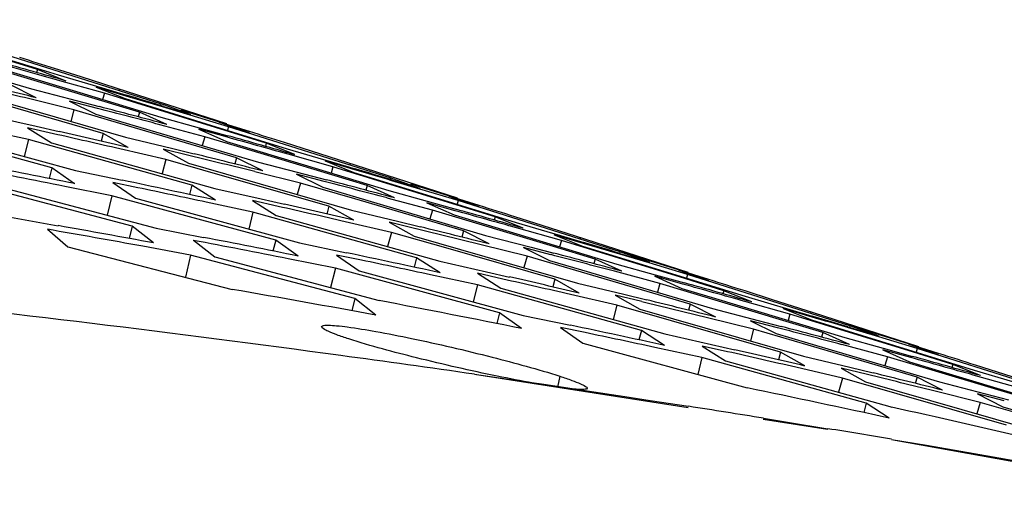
# Model space of a CAD drawing. Header units: millimetres. Extents: x 0 to 420, y 0 to 297.
# Tile 469 of 502: x 362.268 to 363.805, y 250.138 to 250.901. Entities that reach past the tile are written whole.
import ezdxf

# ---------------------------------------------------------------- set-up
doc = ezdxf.new("R2010")
doc.units = ezdxf.units.MM
doc.header["$LTSCALE"] = 23.1
doc.layers.get('0').update_dxf_attribs({"linetype": 'CONTINUOUS'})

msp = doc.modelspace()

# ---------------------------------------------------------------- linework, layer by layer
at = {"color": 3, "linetype": 'CONTINUOUS'}
for p, q in [((362.2957, 250.8235), (362.0434, 250.9013)), ((362.0866, 250.8522), (362.2866, 250.7932)), ((362.4878, 250.7701), (362.2358, 250.8496)), ((362.2905, 250.8064), (362.2018, 250.8331)), ((362.2403, 250.8422), (362.3281, 250.815)), ((362.2352, 250.8257), (362.3617, 250.7875)), ((362.3407, 250.8055), (362.2957, 250.8235)), ((362.3401, 250.8034), (362.296, 250.8158)), ((362.3638, 250.8118), (362.3221, 250.8251)), ((362.3281, 250.815), (362.3969, 250.7946)), ((362.2938, 250.7793), (362.2525, 250.8)), ((362.4549, 250.7569), (362.2905, 250.8064)), ((362.4002, 250.7863), (362.3401, 250.8033)), ((362.4362, 250.7886), (362.3638, 250.8118)), ((362.1792, 250.791), (362.4333, 250.7179)), ((362.2866, 250.7932), (362.3465, 250.7776)), ((362.3617, 250.7875), (362.4882, 250.7492)), ((362.434, 250.7821), (362.3876, 250.7958)), ((362.3876, 250.7958), (362.4328, 250.778)), ((362.3969, 250.7946), (362.4345, 250.7835)), ((362.5953, 250.7262), (362.4002, 250.7863)), ((362.5915, 250.7385), (362.4362, 250.7886)), ((362.3983, 250.7238), (362.2289, 250.7724)), ((362.3527, 250.7603), (362.2817, 250.778)), ((362.3894, 250.7628), (362.3456, 250.7742)), ((362.3456, 250.7742), (362.3871, 250.7537)), ((362.3465, 250.7776), (362.3923, 250.7656)), ((362.4328, 250.778), (362.5591, 250.7389)), ((362.4947, 250.7676), (362.4878, 250.7701)), ((362.5344, 250.7534), (362.4947, 250.7676)), ((362.4384, 250.7352), (362.3527, 250.7603)), ((362.3871, 250.7537), (362.4394, 250.7383)), ((362.4978, 250.7376), (362.4549, 250.7569)), ((362.5341, 250.7523), (362.491, 250.7652)), ((362.4932, 250.7658), (362.5344, 250.7534)), ((362.5194, 250.7607), (362.5352, 250.7557)), ((362.5194, 250.7607), (362.5794, 250.7419)), ((362.5941, 250.7341), (362.5341, 250.7523)), ((362.3183, 250.6701), (362.0631, 250.7395)), ((362.2215, 250.7513), (362.2936, 250.735)), ((362.4394, 250.7383), (362.6409, 250.6789)), ((362.557, 250.7185), (362.4866, 250.7373)), ((362.4882, 250.7492), (362.5482, 250.7326)), ((362.5591, 250.7389), (362.6855, 250.6998)), ((362.6265, 250.7266), (362.5792, 250.7414)), ((362.5792, 250.7414), (362.626, 250.7249)), ((362.0998, 250.7356), (362.355, 250.6659)), ((362.2817, 250.714), (362.2091, 250.7296)), ((362.3209, 250.7232), (362.28, 250.7324)), ((362.28, 250.7324), (362.3178, 250.7092)), ((362.2936, 250.735), (362.3296, 250.7268)), ((362.4375, 250.7018), (362.3983, 250.7238)), ((362.6066, 250.6858), (362.4384, 250.7352)), ((362.5925, 250.7176), (362.5475, 250.7301)), ((362.5475, 250.7301), (362.5906, 250.711)), ((362.5482, 250.7326), (362.593, 250.72)), ((362.8465, 250.6545), (362.5941, 250.7341)), ((362.6529, 250.7084), (362.5953, 250.7262)), ((362.5367, 250.6428), (362.2817, 250.714)), ((362.3178, 250.7092), (362.5727, 250.6377)), ((362.4333, 250.7179), (362.5048, 250.7005)), ((362.6449, 250.6921), (362.557, 250.7185)), ((362.5906, 250.711), (362.7174, 250.6728)), ((362.6975, 250.6905), (362.6529, 250.7084)), ((362.7236, 250.6959), (362.6815, 250.7093)), ((362.4962, 250.6828), (362.4242, 250.6996)), ((362.5343, 250.6886), (362.4921, 250.6989)), ((362.4921, 250.6989), (362.5315, 250.6771)), ((362.5048, 250.7005), (362.5405, 250.6917)), ((362.8106, 250.6422), (362.6449, 250.6921)), ((362.6855, 250.6998), (362.7547, 250.6794)), ((362.7569, 250.6713), (362.6872, 250.6911)), ((362.7933, 250.6736), (362.7236, 250.6959)), ((362.5811, 250.6586), (362.4962, 250.6828)), ((362.5315, 250.6771), (362.7861, 250.6039)), ((362.6474, 250.6652), (362.6066, 250.6858)), ((362.6409, 250.6789), (362.7009, 250.6633)), ((362.791, 250.667), (362.7451, 250.6806)), ((362.791, 250.667), (362.7451, 250.6806)), ((362.7451, 250.6806), (362.7898, 250.6629)), ((362.7547, 250.6794), (362.7915, 250.6684)), ((362.3538, 250.6452), (362.3183, 250.6701)), ((362.355, 250.6659), (362.428, 250.6506)), ((362.7064, 250.6461), (362.635, 250.6639)), ((362.7433, 250.6486), (362.7, 250.6598)), ((362.7433, 250.6486), (362.7, 250.6598)), ((362.7, 250.6598), (362.741, 250.6395)), ((362.7009, 250.6633), (362.7471, 250.6512)), ((362.7174, 250.6728), (362.8441, 250.6344)), ((362.9508, 250.6116), (362.7569, 250.6713)), ((362.7898, 250.6629), (362.9164, 250.6238)), ((362.9516, 250.6225), (362.7933, 250.6736)), ((362.4434, 250.5788), (362.1875, 250.6466)), ((362.4524, 250.6389), (362.4132, 250.6471)), ((362.4524, 250.6389), (362.4132, 250.6471)), ((362.4132, 250.6471), (362.4489, 250.6225)), ((362.7508, 250.6099), (362.5811, 250.6586)), ((362.7912, 250.6213), (362.7064, 250.6461)), ((362.8507, 250.653), (362.8465, 250.6545)), ((362.8924, 250.6368), (362.8489, 250.6498)), ((362.8491, 250.6511), (362.8927, 250.6379)), ((362.8927, 250.6379), (362.8507, 250.653)), ((362.8783, 250.645), (362.9383, 250.6262)), ((362.2252, 250.6436), (362.4811, 250.5756)), ((362.4119, 250.6264), (362.3384, 250.641)), ((362.5738, 250.6195), (362.5367, 250.6428)), ((362.5727, 250.6377), (362.6451, 250.6214)), ((362.741, 250.6395), (362.7921, 250.6244)), ((362.853, 250.623), (362.8106, 250.6422)), ((362.8441, 250.6344), (362.9041, 250.6178)), ((362.9524, 250.6187), (362.8924, 250.6368)), ((362.6676, 250.5569), (362.4119, 250.6264)), ((362.4489, 250.6225), (362.7046, 250.5527)), ((362.6322, 250.6005), (362.5593, 250.6163)), ((362.6717, 250.6097), (362.6312, 250.6188)), ((362.6312, 250.6188), (362.6685, 250.5957)), ((362.6451, 250.6214), (362.6812, 250.6131)), ((362.9607, 250.5715), (362.7912, 250.6213)), ((362.7921, 250.6244), (362.9952, 250.5645)), ((362.9122, 250.6039), (362.8416, 250.6228)), ((362.9479, 250.603), (362.9034, 250.6153)), ((362.9034, 250.6153), (362.9461, 250.5964)), ((362.9041, 250.6178), (362.9486, 250.6054)), ((362.9164, 250.6238), (363.0429, 250.5846)), ((362.9851, 250.6111), (362.9382, 250.6257)), ((362.9382, 250.6257), (362.9846, 250.6094)), ((363.2052, 250.5389), (362.9524, 250.6187)), ((362.8876, 250.5293), (362.6322, 250.6005)), ((362.7896, 250.588), (362.7508, 250.6099)), ((362.7861, 250.6039), (362.8578, 250.5865)), ((363.1014, 250.5471), (362.9122, 250.6039)), ((363.0101, 250.5933), (362.9508, 250.6116)), ((362.2534, 250.5927), (362.328, 250.5795)), ((362.6685, 250.5957), (362.9238, 250.5241)), ((362.8482, 250.5691), (362.776, 250.5858)), ((362.8866, 250.5748), (362.8449, 250.5849)), ((362.8449, 250.5849), (362.8838, 250.5633)), ((362.8578, 250.5865), (362.8937, 250.5777)), ((362.9461, 250.5964), (363.073, 250.5581)), ((363.0542, 250.5755), (363.0101, 250.5933)), ((363.0835, 250.58), (363.0409, 250.5935)), ((363.0429, 250.5846), (363.1124, 250.5641)), ((362.3112, 250.574), (362.3432, 250.5464)), ((362.4769, 250.5526), (362.4434, 250.5788)), ((362.4811, 250.5756), (362.555, 250.5613)), ((362.9333, 250.5448), (362.8482, 250.5691)), ((363.0011, 250.551), (362.9607, 250.5715)), ((363.1137, 250.5563), (363.0437, 250.5762)), ((363.1503, 250.5586), (363.0835, 250.58)), ((362.5391, 250.5568), (362.5727, 250.5308)), ((362.7027, 250.5322), (362.6676, 250.5569)), ((362.7046, 250.5527), (362.7779, 250.5373)), ((362.8838, 250.5633), (363.1389, 250.49)), ((362.9952, 250.5645), (363.0663, 250.5461)), ((363.073, 250.5581), (363.2, 250.5197)), ((363.1481, 250.552), (363.1025, 250.5654)), ((363.1025, 250.5654), (363.1468, 250.5478)), ((363.1124, 250.5641), (363.1485, 250.5533)), ((363.3063, 250.497), (363.1137, 250.5563)), ((363.3117, 250.5065), (363.1503, 250.5586)), ((362.3432, 250.5464), (362.5998, 250.4801)), ((362.5347, 250.5338), (362.4603, 250.5474)), ((363.1033, 250.4961), (362.9333, 250.5448)), ((363.06, 250.532), (362.9884, 250.5498)), ((363.0972, 250.5343), (363.0543, 250.5455)), ((363.0972, 250.5343), (363.0543, 250.5455)), ((363.0543, 250.5455), (363.0949, 250.5253)), ((363.0663, 250.5461), (363.0981, 250.5377)), ((363.0663, 250.5461), (363.1018, 250.5367)), ((363.1662, 250.5275), (363.1014, 250.5471)), ((363.1468, 250.5478), (363.2736, 250.5087)), ((363.2066, 250.5384), (363.2052, 250.5389)), ((363.2062, 250.5392), (363.2373, 250.5293)), ((363.251, 250.5225), (363.2066, 250.5384)), ((362.7911, 250.466), (362.5347, 250.5338)), ((362.5727, 250.5308), (362.8291, 250.4627)), ((362.7608, 250.5133), (362.687, 250.528)), ((362.8015, 250.5258), (362.7628, 250.5338)), ((362.8015, 250.5258), (362.7628, 250.5338)), ((362.7628, 250.5338), (362.7981, 250.5093)), ((362.9243, 250.506), (362.8876, 250.5293)), ((362.9238, 250.5241), (362.9965, 250.5077)), ((363.1449, 250.5071), (363.06, 250.532)), ((363.0949, 250.5253), (363.1449, 250.5106)), ((363.2082, 250.5085), (363.1662, 250.5275)), ((363.2507, 250.5214), (363.2046, 250.5352)), ((363.205, 250.5364), (363.251, 250.5225)), ((363.2373, 250.5293), (363.2973, 250.5106)), ((363.3107, 250.5032), (363.2507, 250.5214)), ((363.0169, 250.4437), (362.7608, 250.5133)), ((362.7981, 250.5093), (363.0541, 250.4395)), ((362.9965, 250.5077), (363.0328, 250.4994)), ((363.1449, 250.5106), (363.3496, 250.4502)), ((363.3148, 250.4572), (363.1449, 250.5071)), ((363.2674, 250.4894), (363.1965, 250.5083)), ((363.2, 250.5197), (363.26, 250.503)), ((363.2736, 250.5087), (363.4004, 250.4694)), ((363.3437, 250.4955), (363.2972, 250.5101)), ((363.2972, 250.5101), (363.3431, 250.4939)), ((362.9827, 250.4871), (362.9095, 250.5029)), ((363.0224, 250.4962), (362.9824, 250.5052)), ((363.0224, 250.4962), (362.9824, 250.5052)), ((362.9824, 250.5052), (363.0192, 250.4822)), ((363.1416, 250.4742), (363.1033, 250.4961)), ((363.3034, 250.4884), (363.2593, 250.5006)), ((363.2593, 250.5006), (363.3016, 250.4817)), ((363.26, 250.503), (363.3056, 250.4903)), ((363.3673, 250.4781), (363.3063, 250.497)), ((363.564, 250.4233), (363.3107, 250.5032)), ((363.2385, 250.4158), (362.9827, 250.4871)), ((363.0192, 250.4822), (363.275, 250.4106)), ((363.1389, 250.49), (363.2109, 250.4725)), ((363.3536, 250.4635), (363.2674, 250.4894)), ((363.3016, 250.4817), (363.3543, 250.4659)), ((363.411, 250.4605), (363.3673, 250.4781)), ((363.4433, 250.464), (363.4003, 250.4777)), ((362.8241, 250.4398), (362.7911, 250.466)), ((363.2003, 250.4553), (363.1278, 250.4721)), ((363.239, 250.461), (363.1977, 250.471)), ((363.1977, 250.471), (363.2362, 250.4494)), ((363.2109, 250.4725), (363.2469, 250.4636)), ((363.5218, 250.4129), (363.3536, 250.4635)), ((363.3543, 250.4659), (363.5559, 250.4049)), ((363.4704, 250.4413), (363.4002, 250.4612)), ((363.4004, 250.4694), (363.4701, 250.4488)), ((363.5073, 250.4435), (363.4433, 250.464)), ((363.2855, 250.431), (363.2003, 250.4553)), ((363.2362, 250.4494), (363.4916, 250.376)), ((363.3547, 250.4368), (363.3148, 250.4572)), ((363.3496, 250.4502), (363.4209, 250.4316)), ((363.5051, 250.4369), (363.46, 250.4502)), ((363.46, 250.4502), (363.5038, 250.4327)), ((363.4701, 250.4488), (363.505, 250.4384)), ((363.0515, 250.4191), (363.0169, 250.4437)), ((363.0541, 250.4395), (363.1278, 250.4241)), ((363.4558, 250.3822), (363.2855, 250.431)), ((363.4136, 250.4178), (363.3417, 250.4357)), ((363.4511, 250.4201), (363.4086, 250.4311)), ((363.4511, 250.4201), (363.4086, 250.4311)), ((363.4086, 250.4311), (363.4488, 250.411)), ((363.4209, 250.4316), (363.4566, 250.4223)), ((363.6617, 250.3824), (363.4704, 250.4413)), ((363.5038, 250.4327), (363.6622, 250.3838)), ((363.6718, 250.3905), (363.5073, 250.4435)), ((363.1507, 250.4126), (363.1124, 250.4206)), ((363.1507, 250.4126), (363.1124, 250.4206)), ((363.1124, 250.4206), (363.1472, 250.3962)), ((363.2747, 250.3926), (363.2385, 250.4158)), ((363.4987, 250.3929), (363.4136, 250.4178)), ((363.609, 250.4059), (363.5605, 250.4204)), ((363.5609, 250.4216), (363.6093, 250.407)), ((363.5621, 250.4245), (363.5963, 250.4137)), ((363.6093, 250.407), (363.564, 250.4233)), ((363.5963, 250.4137), (363.6563, 250.3949)), ((363.275, 250.4106), (363.348, 250.3941)), ((363.4488, 250.411), (363.4977, 250.3967)), ((363.5634, 250.3939), (363.5218, 250.4129)), ((363.5559, 250.4049), (363.6159, 250.3883)), ((363.669, 250.3878), (363.609, 250.4059)), ((363.1472, 250.3962), (363.4037, 250.3262)), ((363.3331, 250.3737), (363.2597, 250.3895)), ((363.3731, 250.3827), (363.3336, 250.3916)), ((363.3731, 250.3827), (363.3336, 250.3916)), ((363.3336, 250.3916), (363.37, 250.3687)), ((363.348, 250.3941), (363.3845, 250.3857)), ((363.4977, 250.3967), (363.7039, 250.3359)), ((363.6688, 250.3429), (363.4987, 250.3929)), ((363.6226, 250.3748), (363.5514, 250.3938)), ((363.6589, 250.3737), (363.6152, 250.3858)), ((363.6152, 250.3858), (363.657, 250.3671)), ((363.6159, 250.3883), (363.6619, 250.3754)), ((363.7022, 250.38), (363.6561, 250.3944)), ((363.7022, 250.38), (363.6561, 250.3944)), ((363.6561, 250.3944), (363.7017, 250.3783)), ((363.6622, 250.3838), (363.7578, 250.3542)), ((363.9227, 250.3077), (363.669, 250.3878)), ((363.5894, 250.3023), (363.3331, 250.3737)), ((363.37, 250.3687), (363.6262, 250.297)), ((363.4937, 250.3605), (363.4558, 250.3822)), ((363.4916, 250.376), (363.564, 250.3584)), ((363.7079, 250.3492), (363.6226, 250.3748)), ((363.7245, 250.363), (363.6617, 250.3824)), ((363.5524, 250.3415), (363.4795, 250.3584)), ((363.5913, 250.3471), (363.5504, 250.357)), ((363.5913, 250.3471), (363.5504, 250.357)), ((363.5504, 250.357), (363.5885, 250.3356)), ((363.564, 250.3584), (363.6001, 250.3496)), ((363.657, 250.3671), (363.7086, 250.3516)), ((363.7677, 250.3455), (363.7245, 250.363)), ((363.7578, 250.3542), (363.8178, 250.3365)), ((363.8287, 250.3399), (363.7602, 250.3617)), ((363.6377, 250.3172), (363.5524, 250.3415)), ((363.7083, 250.3227), (363.6688, 250.3429)), ((363.8775, 250.2982), (363.7079, 250.3492)), ((363.7086, 250.3516), (363.9118, 250.2902)), ((363.8272, 250.3263), (363.7566, 250.3463)), ((363.5885, 250.3356), (363.8444, 250.2621)), ((363.7673, 250.3037), (363.6951, 250.3217)), ((363.7039, 250.3359), (363.7756, 250.3172)), ((363.8083, 250.2683), (363.6377, 250.3172)), ((363.805, 250.3059), (363.763, 250.3168)), ((363.805, 250.3059), (363.763, 250.3168)), ((363.763, 250.3168), (363.8027, 250.2968)), ((363.7756, 250.3172), (363.8114, 250.3078)), ((363.6252, 250.2792), (363.5894, 250.3023)), ((363.6262, 250.297), (363.6291, 250.2963)), ((363.8525, 250.2787), (363.7673, 250.3037)), ((363.8027, 250.2968), (363.8505, 250.2828))]:
    msp.add_line(p, q, dxfattribs=at)
at = {"color": 7, "linetype": 'CONTINUOUS'}
for p, q in [((362.2957, 250.8235), (362.2943, 250.8187)), ((362.4002, 250.7863), (362.3973, 250.7767)), ((362.4238, 250.7926), (362.4233, 250.7911)), ((362.4878, 250.7701), (362.487, 250.7677)), ((362.3527, 250.7603), (362.3478, 250.7425)), ((362.4549, 250.7569), (362.4528, 250.7496)), ((362.3983, 250.7238), (362.3951, 250.7117)), ((362.5941, 250.7341), (362.5924, 250.7286)), ((362.2817, 250.714), (362.275, 250.6878)), ((362.557, 250.7185), (362.5531, 250.7048)), ((362.6529, 250.7084), (362.6515, 250.7035)), ((362.4962, 250.6828), (362.4903, 250.6609)), ((362.6066, 250.6858), (362.6039, 250.676)), ((362.7836, 250.6767), (362.7832, 250.6752)), ((362.3183, 250.6701), (362.3141, 250.6532)), ((362.7569, 250.6713), (362.7541, 250.6617)), ((362.7064, 250.6461), (362.7014, 250.6283)), ((362.8465, 250.6545), (362.8458, 250.6521)), ((362.5367, 250.6428), (362.5329, 250.6283)), ((362.8106, 250.6422), (362.8084, 250.6349)), ((362.4119, 250.6264), (362.4045, 250.596)), ((362.9524, 250.6187), (362.9507, 250.6132)), ((362.6322, 250.6005), (362.6255, 250.5743)), ((362.7508, 250.6099), (362.7475, 250.5978)), ((362.9122, 250.6039), (362.9082, 250.5902)), ((363.0101, 250.5933), (363.0086, 250.5884)), ((362.4434, 250.5788), (362.4388, 250.5596)), ((362.8482, 250.5691), (362.8424, 250.547)), ((362.9607, 250.5715), (362.958, 250.5618)), ((362.6676, 250.5569), (362.6634, 250.54)), ((363.1137, 250.5563), (363.1108, 250.5467)), ((363.1435, 250.5608), (363.143, 250.5593)), ((363.2052, 250.5389), (363.2045, 250.5365)), ((362.5347, 250.5338), (362.5266, 250.4991)), ((362.8876, 250.5293), (362.8838, 250.5148)), ((363.06, 250.532), (363.055, 250.5141)), ((363.1662, 250.5275), (363.1641, 250.5203)), ((362.7608, 250.5133), (362.7533, 250.4828)), ((363.1033, 250.4961), (363.1, 250.4839)), ((363.3107, 250.5032), (363.309, 250.4977)), ((362.9827, 250.4871), (362.9759, 250.4609)), ((363.2674, 250.4894), (363.2634, 250.4756)), ((363.3673, 250.4781), (363.3658, 250.4733)), ((362.7911, 250.466), (362.7865, 250.4467)), ((363.2003, 250.4553), (363.1944, 250.4332)), ((363.3148, 250.4572), (363.312, 250.4475)), ((363.5033, 250.4448), (363.5028, 250.4433)), ((363.0169, 250.4437), (363.0127, 250.4268)), ((363.4704, 250.4413), (363.4675, 250.4317)), ((363.2385, 250.4158), (363.2347, 250.4013)), ((363.4136, 250.4178), (363.4086, 250.3999)), ((363.564, 250.4233), (363.5632, 250.4209)), ((363.5218, 250.4129), (363.5197, 250.4056)), ((363.669, 250.3878), (363.6673, 250.3822)), ((363.3331, 250.3737), (363.3264, 250.3474)), ((363.4558, 250.3822), (363.4525, 250.37)), ((363.6226, 250.3748), (363.6186, 250.361)), ((363.7245, 250.363), (363.723, 250.3582)), ((362.9779, 250.3477), (363.0306, 250.34)), ((362.9779, 250.3477), (363.3113, 250.2957)), ((363.0306, 250.34), (363.0896, 250.3314)), ((363.1114, 250.3444), (363.1074, 250.3275)), ((363.5524, 250.3415), (363.5464, 250.3194)), ((363.6688, 250.3429), (363.6661, 250.3332)), ((363.0896, 250.3314), (363.1536, 250.3218)), ((363.1536, 250.3218), (363.2128, 250.3128)), ((363.2128, 250.3128), (363.2521, 250.3068)), ((363.2521, 250.3068), (363.312, 250.2975)), ((363.5894, 250.3023), (363.5857, 250.2877)), ((363.7673, 250.3037), (363.7623, 250.2857)), ((363.4285, 250.2774), (363.5292, 250.2617)), ((363.4291, 250.2789), (363.4695, 250.2723)), ((363.4695, 250.2723), (363.5295, 250.2625)), ((363.6289, 250.2458), (364.2242, 250.1382)), ((363.629, 250.2459), (363.6836, 250.2366)), ((363.6836, 250.2366), (363.7582, 250.2238)), ((363.7582, 250.2238), (363.7964, 250.2171)), ((363.7964, 250.2171), (363.8508, 250.2075))]:
    msp.add_line(p, q, dxfattribs=at)
at = {"color": 3, "linetype": 'CONTINUOUS'}
for centre, radius, start, end in [((355.8237, 227.7609), 23.9461, 74.31864, 74.46524), ((355.7814, 227.841), 23.8829, 74.05917, 74.31603), ((355.2817, 228.5758), 23.3366, 72.44077, 72.58012), ((356.3715, 226.916), 24.583, 76.08888, 76.32815), ((356.3264, 226.9908), 24.5256, 75.91793, 76.17429), ((355.672, 228.1359), 23.6356, 73.22582, 73.37459), ((355.7173, 228.0687), 23.6857, 73.38243, 73.52618), ((356.2631, 227.2427), 24.3049, 75.16338, 75.4003), ((356.2181, 227.3153), 24.2495, 74.99138, 75.24932), ((356.8105, 226.3671), 24.9716, 77.0086, 77.25167), ((356.7653, 226.4444), 24.9118, 76.83872, 77.09346), ((355.6117, 228.3672), 23.434, 72.44077, 72.58172), ((356.1559, 227.5602), 24.0353, 74.23222, 74.4668), ((356.111, 227.6307), 23.9819, 74.05918, 74.31868), ((356.6556, 226.779), 24.6262, 75.91793, 76.17429), ((356.7006, 226.704), 24.684, 76.08888, 76.32961), ((357.3622, 225.439), 25.6886, 78.83039, 79.16511), ((357.3166, 225.5215), 25.6237, 78.66271, 78.99785), ((356.0471, 227.8592), 23.784, 73.38243, 73.52774), ((356.0016, 227.9259), 23.7344, 73.23143, 73.37678), ((357.2031, 225.8757), 25.3199, 77.75371, 78.09107), ((356.5924, 227.0316), 24.4049, 75.16338, 75.40179), ((356.5474, 227.1045), 24.3492, 74.99138, 75.24932), ((357.2509, 225.8071), 25.3707, 77.92245, 78.16927), ((357.1393, 226.1541), 25.0735, 77.0086, 77.25309), ((357.0942, 226.2317), 25.0133, 76.83872, 77.09347), ((356.4854, 227.3499), 24.1344, 74.23222, 74.46832), ((356.4405, 227.4206), 24.0809, 74.05918, 74.32035), ((355.9417, 228.1585), 23.5314, 72.44077, 72.58331), ((357.8067, 224.8581), 26.1074, 79.73225, 80.06472), ((357.7607, 224.9426), 26.0407, 79.56569, 79.89859), ((357.0297, 226.4919), 24.7849, 76.08888, 76.33106), ((356.9847, 226.5673), 24.7268, 75.91793, 76.17429), ((357.6906, 225.2241), 25.7924, 78.83039, 79.16511), ((357.6451, 225.3068), 25.7274, 78.66271, 78.99785), ((356.3767, 227.6492), 23.8828, 73.38773, 73.52929), ((356.3312, 227.7159), 23.8332, 73.237, 73.37894), ((357.5318, 225.662), 25.4225, 77.75371, 78.09107), ((356.8768, 226.8937), 24.4488, 74.99138, 75.24932), ((357.5795, 225.5931), 25.4736, 77.92245, 78.17065), ((356.9217, 226.8204), 24.5049, 75.16338, 75.40327), ((357.4682, 225.9411), 25.1754, 77.0086, 77.25451), ((357.4231, 226.0191), 25.1149, 76.83872, 77.09347), ((356.2717, 227.9498), 23.6288, 72.44077, 72.58488), ((358.0846, 224.7025), 26.1701, 79.56582, 80.06485), ((356.815, 227.1396), 24.2335, 74.23222, 74.46982), ((356.7702, 227.2108), 24.1795, 74.05918, 74.31868), ((357.9689, 225.0686), 25.855, 78.66284, 79.16524), ((357.3588, 226.2798), 24.8858, 76.08888, 76.3325), ((357.3139, 226.3556), 24.8274, 75.91793, 76.17429), ((356.6608, 227.5058), 23.9322, 73.24252, 73.38243), ((356.7063, 227.4392), 23.9816, 73.39262, 73.53082), ((357.8605, 225.4484), 25.5251, 77.75371, 78.09107), ((357.251, 226.6092), 24.6049, 75.16339, 75.40473), ((357.2062, 226.6828), 24.5485, 74.99138, 75.24932), ((357.9081, 225.3791), 25.5765, 77.92245, 78.17202), ((357.7521, 225.8064), 25.2164, 76.83872, 77.09346), ((357.797, 225.7281), 25.2774, 77.0086, 77.25591), ((357.1445, 226.9293), 24.3326, 74.23222, 74.47132), ((357.0998, 227.0008), 24.2783, 74.05918, 74.31868), ((356.6018, 227.7413), 23.7261, 72.43956, 72.58644), ((357.6878, 226.0677), 24.9868, 76.08888, 76.33393), ((357.6431, 226.1439), 24.928, 75.91793, 76.17429), ((358.1843, 225.2118), 25.6511, 77.75384, 78.25957), ((358.0736, 225.5615), 25.351, 76.83889, 77.34129)]:
    msp.add_arc(centre, radius, start, end, dxfattribs=at)
at = {"color": 7, "linetype": 'CONTINUOUS'}
for centre, radius, start, end in [((359.0383, 222.9239), 27.7053, 82.2602, 83.88034), ((359.0897, 223.3159), 27.3099, 81.8148, 82.25634), ((359.1396, 223.6503), 26.9719, 80.84923, 81.10106), ((359.1622, 223.7886), 26.8318, 80.4171, 80.63242)]:
    msp.add_arc(centre, radius, start, end, dxfattribs=at)
at = {"color": 3, "linetype": 'CONTINUOUS'}
for points, knots in [([(362.7816, 250.4028), (362.7754, 250.4048), (362.7648, 250.4084), (362.7508, 250.4139), (362.7435, 250.4174), (362.7391, 250.4207), (362.7393, 250.4219)], [0, 0, 0, 0, 0.418414, 0.726742, 0.919009, 1, 1, 1, 1]), ([(362.7393, 250.4219), (362.7396, 250.4231), (362.7443, 250.4242), (362.7515, 250.4242), (362.7643, 250.4234), (362.7887, 250.4204), (362.8279, 250.414), (362.8821, 250.4033), (362.9427, 250.3899), (363.0201, 250.3709), (363.0765, 250.3557), (363.1114, 250.3444)], [0, 0, 0, 0, 0.009024, 0.029705, 0.062457, 0.106559, 0.224694, 0.373587, 0.540994, 0.712145, 1, 1, 1, 1]), ([(363.1538, 250.3256), (363.1535, 250.3245), (363.1487, 250.3237), (363.1417, 250.3237), (363.1289, 250.3247), (363.1046, 250.3278), (363.0654, 250.3343), (363.0112, 250.3448), (362.9506, 250.358), (362.873, 250.3765), (362.8165, 250.3915), (362.7816, 250.4028)], [0, 0, 0, 0, 0.008776, 0.029392, 0.062125, 0.106212, 0.22427, 0.373093, 0.540607, 0.712028, 1, 1, 1, 1]), ([(363.1114, 250.3444), (363.1176, 250.3424), (363.1282, 250.3388), (363.1422, 250.3334), (363.1494, 250.3299), (363.1541, 250.3268), (363.1538, 250.3256)], [0, 0, 0, 0, 0.419441, 0.728667, 0.921007, 1, 1, 1, 1])]:
    msp.add_open_spline(points, degree=3, knots=knots, dxfattribs=at)

doc.saveas('drawing.dxf')
